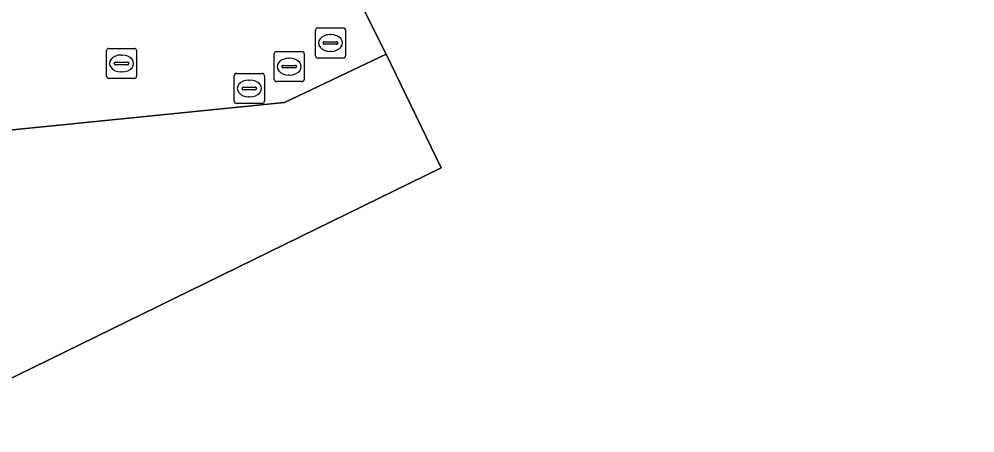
# Model space of a CAD drawing. Extents: x 160455 to 162082, y 388339 to 389736.
# Drawn here: x 161001.11 to 161032.93, y 388927.38 to 388941.16 of the extents above; entities that cross this region are included whole.
import ezdxf

# ---------------------------------------------------------------- set-up
doc = ezdxf.new("R2010")
doc.units = 0
for name, color, linetype in [('IMGEO_Pand', 7, 'Continuous'), ('IMGEO_Rijbaan_lokaal_open', 7, 'Continuous'), ('IMGEO_Rioolput', 7, 'Continuous'), ('IMGEO_Voetpad_open', 7, 'Continuous')]:
    doc.layers.add(name, color=color, linetype=linetype)

msp = doc.modelspace()

# ---------------------------------------------------------------- linework, layer by layer
at = {"layer": 'IMGEO_Pand'}
msp.add_lwpolyline([(161043.069, 388949.917), (161032.31, 388944.65), (161030.463, 388948.422), (161029.368, 388950.767), (161012.156, 388942.339), (161013.333, 388939.986), (161015.169, 388936.207), (161000, 388928.797), (160973.153, 388915.681)], dxfattribs=at)
at = {"layer": 'IMGEO_Rijbaan_lokaal_open'}
msp.add_lwpolyline([(160996.529, 388943.704), (160982.072, 388936.703), (160982.519, 388936.816), (160985.368, 388937.098), (160988.034, 388936.323), (160988.595, 388935.834), (160989.935, 388933.091), (160990.135, 388932.678), (160989.999, 388932.609), (160991.562, 388929.435), (160991.696, 388929.511), (160991.898, 388929.092), (160990.326, 388928.308), (160971.467, 388919.109), (160973.153, 388915.681), (161000, 388928.797), (161015.169, 388936.207), (161013.333, 388939.986), (161009.953, 388938.385), (161000, 388937.384), (160998.571, 388937.24)], dxfattribs=at)
at = {"layer": 'IMGEO_Rioolput'}
for p, q in [((161010.979, 388939.937), (161010.979, 388940.789)), ((161011.054, 388940.863), (161011.906, 388940.863)), ((161011.98, 388940.789), (161011.98, 388939.937)), ((161011.467, 388940.643), (161011.492, 388940.643)), ((161004.098, 388940.182), (161004.95, 388940.182)), ((161011.238, 388940.357), (161011.238, 388940.369)), ((161011.676, 388940.32), (161011.278, 388940.32)), ((161011.281, 388940.406), (161011.679, 388940.406)), ((161011.722, 388940.369), (161011.722, 388940.357)), ((161004.023, 388939.256), (161004.023, 388940.108)), ((161004.511, 388939.962), (161004.536, 388939.962)), ((161005.024, 388940.108), (161005.024, 388939.256)), ((161009.605, 388939.15), (161009.605, 388940.002)), ((161009.68, 388940.076), (161010.532, 388940.076)), ((161010.093, 388939.856), (161010.118, 388939.856)), ((161010.606, 388940.002), (161010.606, 388939.15)), ((161011.906, 388939.863), (161011.054, 388939.863)), ((161011.49, 388940.083), (161011.465, 388940.083)), ((161004.282, 388939.676), (161004.282, 388939.688)), ((161004.72, 388939.639), (161004.322, 388939.639)), ((161004.325, 388939.725), (161004.723, 388939.725)), ((161004.766, 388939.688), (161004.766, 388939.676)), ((161009.864, 388939.57), (161009.864, 388939.582)), ((161010.302, 388939.533), (161009.904, 388939.533)), ((161009.907, 388939.619), (161010.305, 388939.619)), ((161010.348, 388939.582), (161010.348, 388939.57)), ((161004.534, 388939.402), (161004.509, 388939.402)), ((161008.277, 388938.423), (161008.277, 388939.275)), ((161008.352, 388939.349), (161009.204, 388939.349)), ((161009.278, 388939.275), (161009.278, 388938.423)), ((161010.116, 388939.296), (161010.091, 388939.296)), ((161004.95, 388939.182), (161004.098, 388939.182)), ((161008.579, 388938.892), (161008.977, 388938.892)), ((161008.765, 388939.129), (161008.79, 388939.129)), ((161010.532, 388939.076), (161009.68, 388939.076)), ((161008.536, 388938.843), (161008.536, 388938.855)), ((161008.974, 388938.806), (161008.576, 388938.806)), ((161008.788, 388938.569), (161008.763, 388938.569)), ((161009.02, 388938.855), (161009.02, 388938.843)), ((161009.204, 388938.349), (161008.352, 388938.349))]:
    msp.add_line(p, q, dxfattribs=at)
for points in [[(161010.979, 388939.937), (161010.979, 388940.789)], [(161011.054, 388940.863), (161011.906, 388940.863)], [(161011.98, 388940.789), (161011.98, 388939.937)], [(161004.098, 388940.182), (161004.95, 388940.182)], [(161004.023, 388939.256), (161004.023, 388940.108)], [(161005.024, 388940.108), (161005.024, 388939.256)], [(161009.605, 388939.15), (161009.605, 388940.002)], [(161009.68, 388940.076), (161010.532, 388940.076)], [(161010.606, 388940.002), (161010.606, 388939.15)], [(161011.906, 388939.863), (161011.054, 388939.863)], [(161008.277, 388938.423), (161008.277, 388939.275)], [(161008.352, 388939.349), (161009.204, 388939.349)], [(161009.278, 388939.275), (161009.278, 388938.423)], [(161004.95, 388939.182), (161004.098, 388939.182)], [(161010.532, 388939.076), (161009.68, 388939.076)], [(161009.204, 388938.349), (161008.352, 388938.349)]]:
    msp.add_lwpolyline(points, dxfattribs=at)
for centre, radius, start, end in [((161011.056, 388940.787), 0.0765, 91.552, 178.448), ((161011.056, 388940.787), 0.0765, 91.552, 178.448), ((161011.904, 388940.787), 0.0765, 1.552, 88.448), ((161011.904, 388940.787), 0.0765, 1.552, 88.448), ((161004.1, 388940.106), 0.0765, 91.552, 178.448), ((161004.1, 388940.106), 0.0765, 91.552, 178.448), ((161004.948, 388940.106), 0.0765, 1.552, 88.448), ((161004.948, 388940.106), 0.0765, 1.552, 88.448), ((161011.278, 388940.366), 0.0403, 85.8775, 175.7526), ((161011.275, 388940.356), 0.0366, 178.938, 274.7102), ((161011.679, 388940.363), 0.043, 264.8664, 352.4533), ((161011.683, 388940.368), 0.0386, 1.7309, 96.639), ((161009.682, 388940), 0.0765, 91.552, 178.448), ((161009.682, 388940), 0.0765, 91.552, 178.448), ((161010.53, 388940), 0.0765, 1.552, 88.448), ((161010.53, 388940), 0.0765, 1.552, 88.448), ((161011.056, 388939.939), 0.0765, 181.552, 268.448), ((161011.056, 388939.939), 0.0765, 181.552, 268.448), ((161011.904, 388939.939), 0.0765, 271.552, 358.448), ((161011.904, 388939.939), 0.0765, 271.552, 358.448), ((161004.322, 388939.685), 0.0403, 85.8775, 175.7526), ((161004.319, 388939.675), 0.0366, 178.938, 274.7102), ((161004.723, 388939.682), 0.043, 264.8664, 352.4533), ((161004.727, 388939.687), 0.0386, 1.7309, 96.639), ((161009.904, 388939.579), 0.0403, 85.8775, 175.7526), ((161009.901, 388939.569), 0.0366, 178.938, 274.7102), ((161010.305, 388939.576), 0.043, 264.8664, 352.4533), ((161010.309, 388939.581), 0.0386, 1.7309, 96.639), ((161004.1, 388939.258), 0.0765, 181.552, 268.448), ((161004.1, 388939.258), 0.0765, 181.552, 268.448), ((161004.948, 388939.258), 0.0765, 271.552, 358.448), ((161004.948, 388939.258), 0.0765, 271.552, 358.448), ((161008.354, 388939.273), 0.0765, 91.552, 178.448), ((161008.354, 388939.273), 0.0765, 91.552, 178.448), ((161009.202, 388939.273), 0.0765, 1.552, 88.448), ((161009.202, 388939.273), 0.0765, 1.552, 88.448), ((161008.576, 388938.852), 0.0403, 85.8775, 175.7526), ((161008.981, 388938.854), 0.0386, 1.7309, 96.639), ((161009.682, 388939.152), 0.0765, 181.552, 268.448), ((161009.682, 388939.152), 0.0765, 181.552, 268.448), ((161010.53, 388939.152), 0.0765, 271.552, 358.448), ((161010.53, 388939.152), 0.0765, 271.552, 358.448), ((161008.573, 388938.842), 0.0366, 178.938, 274.7102), ((161008.977, 388938.849), 0.043, 264.8664, 352.4533), ((161008.354, 388938.425), 0.0765, 181.552, 268.448), ((161008.354, 388938.425), 0.0765, 181.552, 268.448), ((161009.202, 388938.425), 0.0765, 271.552, 358.448), ((161009.202, 388938.425), 0.0765, 271.552, 358.448)]:
    msp.add_arc(centre, radius, start, end, dxfattribs=at)
for centre, major_axis, ratio, start_param, end_param in [((161011.466, 388940.363), (-0.387, 0.002), 0.722429, 4.712389, 7.853982), ((161011.491, 388940.363), (-0.39, 0.002), 0.717154, 1.570796, 4.712389), ((161004.51, 388939.682), (-0.387, 0.002), 0.722429, 4.712389, 7.853982), ((161004.535, 388939.682), (-0.39, 0.002), 0.717154, 1.570796, 4.712389), ((161010.092, 388939.576), (-0.387, 0.002), 0.722429, 4.712389, 7.853982), ((161010.117, 388939.576), (-0.39, 0.002), 0.717154, 1.570796, 4.712389), ((161008.764, 388938.849), (-0.387, 0.002), 0.722429, 4.712389, 7.853982), ((161008.789, 388938.849), (-0.39, 0.002), 0.717154, 1.570796, 4.712389)]:
    msp.add_ellipse(centre, major_axis=major_axis, ratio=ratio, start_param=start_param, end_param=end_param, dxfattribs=at)
at = {"layer": 'IMGEO_Voetpad_open'}
msp.add_lwpolyline([(160998.571, 388937.24), (161000, 388937.384), (161009.953, 388938.385), (161013.333, 388939.986), (161012.156, 388942.339), (161029.368, 388950.767), (161030.463, 388948.422), (161041.976, 388954.054), (161049.108, 388966.119)], dxfattribs=at)

doc.saveas('drawing.dxf')
